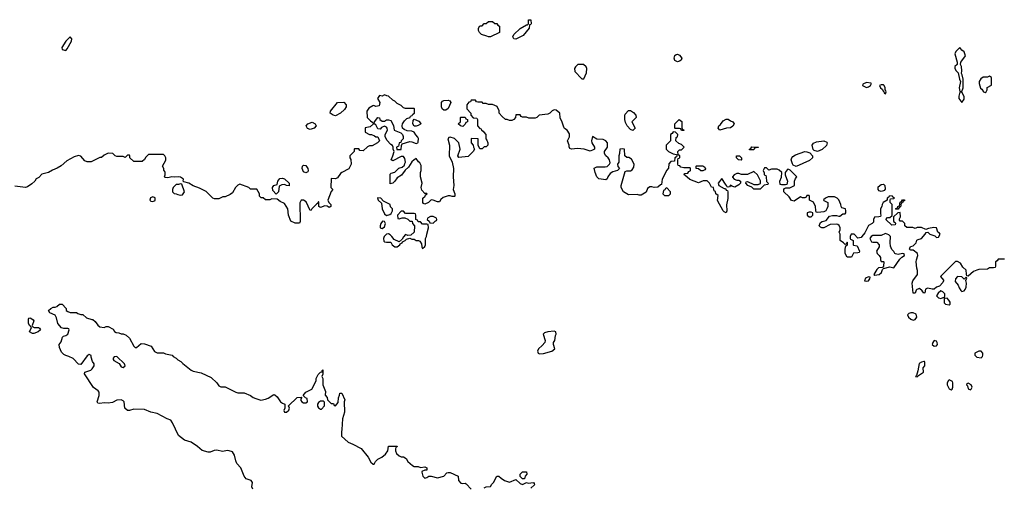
# Model space of a CAD drawing. Header units: inches. Extents: x 2380249 to 2585472, y 382747 to 546448.
# Tile 363 of 626: x 2493736 to 2503009, y 440166 to 444571. Entities that reach past the tile are written whole.
import ezdxf

# ---------------------------------------------------------------- set-up
doc = ezdxf.new("R2010")
doc.units = ezdxf.units.IN
doc.header["$MEASUREMENT"] = 0
doc.layers.add('C4494', color=7, linetype='Continuous')
doc.layers.add('C5404', color=7, linetype='Continuous')

msp = doc.modelspace()

# ---------------------------------------------------------------- linework, layer by layer
at = {"layer": 'C4494', "color": 4}
for points, elevation in [([(2498210, 444534), (2498230, 444534), (2498238, 444518), (2498254, 444510), (2498254, 444450), (2498170, 444408), (2498150, 444408), (2498136.4, 444416.4), (2498086, 444430), (2498066, 444450), (2498058, 444470), (2498058, 444490), (2498070, 444512), (2498090, 444514), (2498110, 444534), (2498130, 444534), (2498150, 444554), (2498190, 444554)], 44), ([(2498410, 444388.7), (2498389, 444389), (2498381.2, 444410), (2498389.5, 444430.5), (2498450, 444486.8), (2498510, 444522), (2498518, 444522), (2498528, 444532), (2498529, 444570), (2498550.9, 444570.9), (2498552.7, 444532.7), (2498550, 444526), (2498538, 444522), (2498534, 444490), (2498476.8, 444423.2)], 44), ([(2494210, 444408), (2494170, 444368.7), (2494131.3, 444310), (2494134, 444290), (2494170, 444282), (2494183.1, 444296.9), (2494222, 444370), (2494228, 444390)], 48), ([(2499930, 444173.2), (2499906.6, 444186.6), (2499899.3, 444210), (2499906.8, 444233.2), (2499917.2, 444242.8), (2499930, 444246.8), (2499950, 444235.5), (2499973, 444210), (2499966, 444190), (2499950, 444179.3)], 44), ([(2499047.3, 444147.3), (2498992.7, 444147.3), (2498970, 444126), (2498962, 444110), (2498963.6, 444083.6), (2499030, 444014), (2499050, 444014), (2499075.3, 444070), (2499078, 444110), (2499070, 444126)], 48), ([(2496710, 443665.1), (2496688.7, 443670), (2496659, 443690), (2496662, 443710), (2496729, 443791), (2496790, 443794), (2496812, 443770), (2496812, 443750), (2496794.4, 443725.6), (2496756, 443690)], 44), ([(2497730, 443719.6), (2497715.1, 443730), (2497709.5, 443750), (2497709.4, 443790.6), (2497717.2, 443802.8), (2497729.3, 443810.7), (2497770, 443814), (2497786.4, 443806.4), (2497794.8, 443790), (2497770, 443734), (2497750, 443719.6)], 44), ([(2499510, 443528), (2499490, 443538), (2499458, 443570), (2499441.2, 443601.2), (2499434, 443630), (2499434, 443670), (2499438, 443682), (2499470, 443716), (2499490, 443714.8), (2499518, 443698), (2499538, 443670), (2499542, 443650), (2499502, 443610), (2499532, 443550)], 44), ([(2496470, 443535.3), (2496445.6, 443545.6), (2496433.2, 443570), (2496449.6, 443590.4), (2496490, 443605.5), (2496518.8, 443590), (2496526.8, 443570), (2496510, 443548.7)], 44), ([(2497450, 443568), (2497439.3, 443590), (2497440.2, 443619.8), (2497450, 443634), (2497493.7, 443613.7), (2497513.2, 443593.2), (2497510, 443585.2), (2497490, 443573.2), (2497470, 443569)], 44), ([(2497910, 443566), (2497886, 443570), (2497866, 443590), (2497886, 443610), (2497886, 443650), (2497890, 443654), (2497930, 443654), (2497938, 443638), (2497954, 443630), (2497952.7, 443607.3), (2497938, 443602), (2497932.7, 443587.3)], 44), ([(2499970, 443526), (2499962, 443542), (2499950, 443546), (2499910, 443546), (2499906, 443550), (2499906, 443590), (2499948, 443632), (2499970.7, 443610.7), (2499972, 443552), (2499978, 443538), (2499990, 443534), (2499990, 443526)], 44), ([(2496430, 443129), (2496410, 443138), (2496395.3, 443170), (2496398, 443190), (2496410, 443202), (2496430, 443198), (2496450.5, 443170.5), (2496454, 443150), (2496450, 443138)], 44), ([(2495250, 443026), (2495230, 443018), (2495210, 443018), (2495182, 442990), (2495174, 442970), (2495174, 442950), (2495190, 442934), (2495210, 442932), (2495223.6, 442923.6), (2495250, 442918), (2495270, 442922), (2495288.7, 442950), (2495262, 443022)], 44), ([(2496272.7, 443007.3), (2496248.4, 443008.4), (2496230, 443018), (2496204.7, 443015.3), (2496178, 443002), (2496172, 442950), (2496150, 442926), (2496120.4, 442960.4), (2496118, 442990), (2496128, 443010), (2496162, 443018), (2496168, 443050), (2496184.7, 443075.3), (2496210, 443078), (2496230, 443071.3), (2496274, 443030)], 44), ([(2499830, 442986), (2499818, 442982), (2499812.7, 442967.3), (2499798, 442962), (2499794, 442930), (2499810, 442914), (2499850, 442914), (2499866, 442930), (2499866, 442950)], 44), ([(2494990, 442902.7), (2494967.3, 442892.7), (2494962.8, 442870), (2494970, 442861), (2494990, 442857.3), (2495010, 442866.8), (2495010, 442893.2)], 44), ([(2497110, 442892.7), (2497106, 442890), (2497112, 442870), (2497142, 442842), (2497151, 442790), (2497170, 442742), (2497190, 442726), (2497223.1, 442736.9), (2497234.6, 442745.4), (2497246, 442770), (2497246, 442790), (2497228.4, 442808.4), (2497226, 442830), (2497162, 442862), (2497138, 442890)], 44), ([(2497350, 442766), (2497330, 442766), (2497294, 442730), (2497298, 442698), (2497310, 442694), (2497336.4, 442703.6), (2497363.6, 442703.6), (2497392.7, 442692.7), (2497410, 442674), (2497432.7, 442672.7), (2497434, 442650), (2497454, 442630), (2497451.6, 442568.4), (2497419.6, 442540.4), (2497390, 442538), (2497370, 442546), (2497350, 442526), (2497338, 442502), (2497310, 442478), (2497261.2, 442501.2), (2497242, 442530), (2497225.6, 442545.6), (2497210, 442552.7), (2497190, 442549.2), (2497168.2, 442530), (2497161.6, 442510), (2497165.7, 442485.7), (2497170, 442478.8), (2497190, 442474.8), (2497230, 442474), (2497244.7, 442450), (2497270, 442431.3), (2497290, 442431.3), (2497315.3, 442450), (2497320.2, 442459.8), (2497338, 442470), (2497342, 442478), (2497366, 442490), (2497378, 442502), (2497410, 442514), (2497430, 442502), (2497450, 442502), (2497470, 442492), (2497491.6, 442491.6), (2497503.6, 442483.6), (2497519.6, 442459.6), (2497522, 442430), (2497530, 442414), (2497550, 442434), (2497558, 442450), (2497558, 442510), (2497568, 442530), (2497568.9, 442551.1), (2497586, 442610), (2497582, 442642), (2497570, 442646), (2497530, 442646), (2497510, 442666), (2497487.3, 442667.3), (2497482, 442682), (2497466, 442690), (2497466, 442730), (2497462, 442742), (2497450, 442746), (2497370, 442746)], 44), ([(2497152.7, 442672.7), (2497137.1, 442650), (2497130.7, 442630), (2497131, 442611), (2497150, 442604), (2497170, 442621), (2497180.9, 442650), (2497170, 442669)], 44), ([(2497630, 442718), (2497603.6, 442716.4), (2497578, 442702), (2497574, 442690), (2497592.7, 442672.7), (2497598, 442658), (2497630, 442654), (2497647.3, 442672.7), (2497662, 442678), (2497666, 442690), (2497662, 442702)], 44), ([(2493870, 441614), (2493855.3, 441615.3), (2493828, 441630), (2493846, 441670), (2493842, 441682), (2493830, 441686), (2493818, 441710), (2493818, 441750), (2493822, 441758), (2493830, 441762), (2493839.6, 441759.6), (2493863.6, 441743.6), (2493870, 441734), (2493854, 441690), (2493858, 441678), (2493872, 441672), (2493911.1, 441671.1), (2493923.6, 441663.6), (2493932, 441650), (2493910, 441629.2)], 36), ([(2498770, 441635.3), (2498710, 441629), (2498679.8, 441620.2), (2498664.7, 441610), (2498686, 441550), (2498681, 441530), (2498658, 441502), (2498622, 441470), (2498611.3, 441450), (2498618, 441430), (2498630, 441424), (2498670, 441426.8), (2498748, 441450), (2498775.3, 441470), (2498762, 441510), (2498764, 441530), (2498776, 441550), (2498782.7, 441597.3), (2498788.7, 441610), (2498786, 441630)], 44), ([(2494650, 441397.2), (2494624, 441396), (2494616.9, 441383.1), (2494616, 441370), (2494621.4, 441361.4), (2494671, 441331), (2494690, 441301), (2494710, 441296), (2494728.7, 441310), (2494721.2, 441330)], 36), ([(2496570, 440978), (2496550, 440966), (2496542, 440950), (2496542, 440930), (2496550, 440914), (2496570, 440902), (2496578, 440902), (2496607.3, 440932.7), (2496607.3, 440967.3), (2496596.4, 440976.4)], 36), ([(2498470, 440246), (2498448.7, 440268.7), (2498448, 440290), (2498470, 440311), (2498510, 440312), (2498511, 440290), (2498498, 440270), (2498490, 440246)], 36)]:
    msp.add_lwpolyline(points, close=True, dxfattribs=dict(at, elevation=elevation))
for points, elevation in [([(2500000, 443174), (2499990, 443174), (2499962, 443182), (2499952.7, 443192.7), (2499938, 443198), (2499934, 443210), (2499934, 443250), (2499938, 443262), (2499954, 443270), (2499954, 443290), (2499938, 443298), (2499934, 443330), (2499950, 443346), (2499970, 443346), (2499994, 443370), (2499970, 443394), (2499943.6, 443403.6), (2499914, 443430), (2499918, 443462), (2499932.7, 443467.3), (2499934, 443490), (2499912.7, 443512.7), (2499890, 443514), (2499882, 443498), (2499866, 443490), (2499866, 443430), (2499826, 443390), (2499826, 443350), (2499846, 443330), (2499890, 443306), (2499922, 443302), (2499926, 443290), (2499922, 443278), (2499906, 443270), (2499902, 443238), (2499870, 443234), (2499848.4, 443211.6), (2499847.3, 443172.7), (2499830, 443154), (2499788, 443070), (2499782, 443018), (2499770, 443014), (2499747.3, 442992.7), (2499710, 442991.3), (2499690, 442998), (2499670, 442998), (2499650, 442982), (2499634.6, 442945.4), (2499590, 442918), (2499570, 442918), (2499550, 442924.7), (2499470, 442922), (2499422, 442950), (2499402, 442990), (2499402, 443010), (2499438, 443142), (2499452.7, 443147.3), (2499490, 443148), (2499503.6, 443156.4), (2499519.6, 443180.4), (2499522, 443210), (2499498, 443258), (2499471.6, 443271.6), (2499452.7, 443272.7), (2499434, 443290), (2499431.1, 443351.1), (2499410, 443354), (2499388, 443350), (2499386, 443310), (2499378, 443290), (2499378, 443230), (2499366, 443210), (2499368.4, 443188.4), (2499386, 443170), (2499366, 443150), (2499322, 443138), (2499298, 443122), (2499275.3, 443090), (2499268.4, 443071.6), (2499256.4, 443063.6), (2499190, 443072), (2499171.1, 443091.1), (2499156, 443130), (2499147.1, 443172.9), (2499170, 443184), (2499250, 443184), (2499270, 443188.7), (2499291.1, 443208.9), (2499296.9, 443223.1), (2499290.9, 443250.9), (2499278, 443270), (2499256, 443290), (2499244.7, 443310), (2499244.7, 443330), (2499271.3, 443370), (2499272, 443410), (2499256, 443430), (2499230, 443442.8), (2499170, 443446), (2499130, 443471.3), (2499121.2, 443430), (2499124, 443410), (2499148, 443370), (2499148, 443350), (2499136.5, 443343.5), (2499110, 443332), (2499050.7, 443350.7), (2498990, 443356), (2498932.7, 443352.7), (2498918, 443358), (2498912, 443372), (2498912, 443388), (2498896, 443430), (2498913.2, 443466.8), (2498914.6, 443494.6), (2498890.8, 443530), (2498867.3, 443547.3), (2498859.8, 443559.8), (2498846.4, 443606.4), (2498826.8, 443646.8), (2498822, 443690), (2498790, 443718), (2498770, 443722), (2498750, 443712), (2498728, 443690), (2498710, 443681), (2498628.4, 443671.6), (2498606, 443650), (2498590, 443644.7), (2498530, 443644.7), (2498510, 443652), (2498472.7, 443652.7), (2498458, 443658), (2498450, 443674), (2498410, 443674), (2498406, 443650), (2498388.4, 443631.6), (2498370, 443622), (2498350, 443622), (2498328, 443632), (2498312, 443632), (2498279.6, 443659.6), (2498252, 443690), (2498251.1, 443711.1), (2498231.6, 443751.6), (2498190, 443772), (2498150, 443772), (2498130, 443782), (2498102, 443782), (2498090, 443794), (2498050, 443794), (2498038, 443798), (2498030, 443814), (2497987.3, 443812.7), (2497982, 443798), (2497967.3, 443792.7), (2497946, 443770), (2497946, 443730), (2497986, 443690), (2497986, 443670), (2498007.3, 443647.3), (2498042, 443642), (2498046, 443630), (2498046, 443570), (2498070, 443546), (2498082, 443542), (2498086, 443530), (2498102, 443522), (2498106, 443510), (2498126, 443490), (2498126, 443450), (2498136.4, 443436.4), (2498146, 443410), (2498146, 443390), (2498130, 443374), (2498110, 443374), (2498090, 443354), (2498070, 443354), (2498054, 443390), (2498054, 443450), (2497988.4, 443451.6), (2497988, 443410), (2498008, 443390), (2498008.9, 443368.9), (2498018, 443350), (2498008, 443330), (2497959, 443281), (2497872.7, 443272.7), (2497862, 443290), (2497884.7, 443350), (2497871, 443411), (2497831, 443451), (2497790, 443464.7), (2497778, 443462), (2497769, 443450), (2497784, 443390), (2497782, 443290), (2497809.3, 443229.3), (2497822.7, 443170), (2497817.2, 443090), (2497825.2, 443010), (2497819, 442970), (2497835.3, 442930), (2497835.3, 442910), (2497830, 442904.7), (2497810, 442904.7), (2497790, 442912), (2497771.6, 442911.6), (2497725.6, 442894.4), (2497703.1, 442876.9), (2497690, 442854), (2497670, 442854), (2497630, 442872), (2497610, 442874), (2497586, 442850), (2497550, 442834), (2497538, 442838), (2497534, 442850), (2497534, 442890), (2497554, 442910), (2497558, 442922), (2497574, 442930), (2497570, 442934), (2497550, 442934), (2497523.6, 442963.6), (2497518, 442990), (2497526, 443030), (2497511, 443090), (2497511.3, 443130), (2497518, 443150), (2497516.9, 443196.9), (2497503.6, 443223.6), (2497491.6, 443231.6), (2497470, 443262), (2497450, 443252), (2497430, 443232), (2497397.2, 443182.8), (2497365.2, 443154.8), (2497332.7, 443107.3), (2497290, 443081), (2497270, 443051), (2497250, 443032), (2497226, 443026), (2497224.4, 443115.6), (2497233.7, 443126.3), (2497270, 443133.2), (2497306.7, 443173.3), (2497339.5, 443180.5), (2497358.8, 443201.2), (2497364.1, 443215.9), (2497368, 443230), (2497363.5, 443263.5), (2497350, 443281), (2497330, 443280.7), (2497250, 443242), (2497234, 443250), (2497251.3, 443288.7), (2497262, 443330), (2497254, 443350), (2497254, 443370), (2497245.4, 443385.4), (2497230, 443396), (2497194.6, 443434.6), (2497178.8, 443470), (2497178.8, 443490), (2497198.8, 443530), (2497197.3, 443550), (2497190, 443558.8), (2497170, 443567.7), (2497144.2, 443555.8), (2497130, 443541), (2497110, 443542), (2497090, 443582), (2497074, 443590), (2497078, 443610), (2497110, 443648), (2497126, 443646), (2497128, 443630), (2497150, 443615.3), (2497170, 443614), (2497190, 443629), (2497210, 443629), (2497230, 443622), (2497255.5, 443575.5), (2497264, 443530), (2497325.2, 443505.2), (2497342, 443490), (2497348.7, 443470), (2497348, 443450), (2497328, 443430), (2497326, 443414), (2497308.7, 443410), (2497308, 443392), (2497302, 443378), (2497286, 443370), (2497288, 443348), (2497330, 443348), (2497332.7, 443387.3), (2497338, 443402), (2497410, 443422), (2497430, 443421.2), (2497470, 443403.6), (2497486, 443410), (2497490, 443418), (2497490.5, 443450.5), (2497485.4, 443465.4), (2497465.4, 443485.4), (2497451.3, 443510), (2497430, 443522), (2497385.4, 443525.4), (2497356.9, 443536.9), (2497342, 443550), (2497338, 443570), (2497342, 443590), (2497360.5, 443619.5), (2497380.7, 443639.3), (2497414, 443650), (2497418, 443662), (2497432.7, 443667.3), (2497438, 443682), (2497454, 443690), (2497454, 443730), (2497450, 443734), (2497370, 443734), (2497350, 443742), (2497330, 443762), (2497290, 443782), (2497270, 443802), (2497251.6, 443811.6), (2497210, 443852), (2497192.7, 443852.7), (2497170, 443862), (2497150, 443852), (2497124, 443856), (2497106, 443830), (2497128, 443790), (2497122, 443758), (2497090, 443754), (2497070, 443762), (2497060.4, 443759.6), (2497023.1, 443736.9), (2497006, 443710), (2497009, 443650), (2497038.6, 443618.6), (2497063.1, 443603.1), (2497069, 443590), (2497037.2, 443562.8), (2496988.7, 443551.3), (2496988, 443510), (2497030, 443488), (2497050, 443488), (2497078, 443478), (2497088.4, 443468.4), (2497110, 443466), (2497126, 443430), (2497106, 443410), (2497056.4, 443383.6), (2497030, 443382), (2497010, 443374), (2496970, 443334), (2496938, 443338), (2496930, 443354), (2496890, 443354), (2496886, 443350), (2496886, 443330), (2496846, 443290), (2496846, 443270), (2496855.3, 443255.3), (2496858, 443210), (2496834.6, 443165.4), (2496770, 443132), (2496758, 443122), (2496730, 443082), (2496710, 443072), (2496670, 443074), (2496666, 442990), (2496686, 442970), (2496668.4, 442951.6), (2496638, 442870), (2496647.3, 442847.3), (2496666, 442830), (2496666, 442810), (2496650, 442802), (2496630, 442814), (2496610, 442818), (2496570, 442802), (2496563.6, 442803.6), (2496552.7, 442812.7), (2496554, 442854), (2496550, 442854), (2496542, 442838), (2496530, 442834), (2496486, 442790), (2496482, 442778), (2496470, 442774), (2496434.4, 442854.4), (2496410, 442871.3), (2496388, 442870), (2496374.6, 442845.4), (2496378, 442670), (2496370, 442654), (2496330, 442654), (2496290, 442674), (2496266, 442730), (2496262, 442790), (2496230, 442838), (2496190, 442858), (2496159.6, 442879.6), (2496110, 442882), (2496090, 442874), (2496050, 442874), (2496030, 442894), (2496010, 442894), (2495994, 442910), (2495994, 442930), (2495970, 442974), (2495910, 442974), (2495894, 442990), (2495810, 443022), (2495790, 443012), (2495768.9, 442991.1), (2495740.4, 442939.6), (2495716.4, 442923.6), (2495670, 442902), (2495650, 442902), (2495610, 442882), (2495570, 442882), (2495554, 442890), (2495491.6, 442951.6), (2495430, 442984.7), (2495370, 443006), (2495330, 443031.3), (2495282, 443042), (2495274, 443050), (2495278, 443070), (2495250, 443087.3), (2495230, 443090.7), (2495190, 443086), (2495170, 443090.6), (2495130, 443082), (2495105.2, 443085.2), (2495098, 443090), (2495104.7, 443110), (2495104.7, 443130), (2495102, 443142), (2495092.7, 443152.7), (2495092, 443170), (2495082, 443190), (2495111.1, 443248.9), (2495111.3, 443270), (2495102, 443290), (2495090, 443302), (2494950, 443302), (2494923.1, 443276.9), (2494910, 443254), (2494890, 443234), (2494810, 443234), (2494774, 443270), (2494774, 443290), (2494770, 443294), (2494750, 443294), (2494730, 443274), (2494710, 443282), (2494650, 443282), (2494634, 443290), (2494611.6, 443311.6), (2494570, 443312), (2494530, 443294), (2494507.3, 443272.7), (2494490, 443272), (2494410, 443232), (2494370, 443231.3), (2494350, 443242), (2494310, 443284.7), (2494290, 443291), (2494250, 443278.8), (2494180.2, 443239.8), (2494125.6, 443194.4), (2494090, 443171.3), (2494045.2, 443154.8), (2494006, 443130), (2493944, 443116), (2493914.6, 443085.4), (2493890, 443072), (2493878, 443050), (2493850, 443024.7), (2493810, 442998), (2493790, 442991.3), (2493690, 443002)], 44), ([(2500000, 443105), (2499994, 443110), (2499998, 443122), (2500000, 443122.3)], 44), ([(2495931.5, 440150), (2495921.3, 440170), (2495927.8, 440210), (2495917, 440230), (2495870, 440245.6), (2495850, 440269.4), (2495818.9, 440350), (2495779.7, 440390), (2495770, 440414), (2495759.1, 440470), (2495738.9, 440498.9), (2495710, 440511.1), (2495690, 440512.4), (2495650, 440504.7), (2495590, 440514.5), (2495567.5, 440512.5), (2495530, 440496.4), (2495510, 440496.4), (2495453.7, 440513.7), (2495410.9, 440550.9), (2495350, 440591.8), (2495289, 440610), (2495230, 440655.3), (2495174.8, 440774.8), (2495158.4, 440798.4), (2495123.7, 440810), (2495030, 440862.4), (2494970, 440873.3), (2494910, 440898.4), (2494810, 440901.3), (2494770, 440889.6), (2494749.7, 440889.7), (2494725.2, 440910), (2494718, 440970), (2494710, 440981.2), (2494691.5, 440991.5), (2494650, 440986), (2494610, 440965.2), (2494570, 440957.2), (2494530, 440961.2), (2494490, 440955.3), (2494470, 440958), (2494464, 440970), (2494485.2, 441030), (2494482.7, 441062.7), (2494474.2, 441074.2), (2494430, 441107.3), (2494346, 441234), (2494349.3, 441250.7), (2494404, 441270), (2494418.4, 441281.6), (2494438, 441310), (2494438, 441330), (2494422, 441350), (2494408, 441392), (2494408, 441408), (2494390, 441418), (2494370, 441404), (2494310, 441324), (2494290, 441325.2), (2494239.3, 441379.3), (2494199.5, 441399.5), (2494170, 441406.6), (2494150, 441417.2), (2494130, 441439), (2494110, 441482), (2494107, 441510), (2494125.2, 441534.8), (2494140.2, 441579.8), (2494148, 441590), (2494170, 441596), (2494188.7, 441610), (2494202, 441650), (2494199, 441659), (2494190, 441662), (2494150, 441661.2), (2494129.5, 441669.5), (2494094, 441710), (2494082, 441762), (2494070, 441788), (2494018, 441810), (2494008, 441830), (2494028.4, 441851.6), (2494050, 441862), (2494070, 441862), (2494086, 441870), (2494110, 441892), (2494134, 441890), (2494174, 441850), (2494174, 441830), (2494190, 441822), (2494210, 441814), (2494270, 441814), (2494283.6, 441803.6), (2494310, 441794), (2494330, 441794), (2494363.5, 441763.5), (2494414.6, 441745.4), (2494425.4, 441745.4), (2494446.8, 441726.8), (2494470, 441692), (2494490, 441678), (2494530, 441672), (2494550, 441682), (2494570, 441682), (2494615.3, 441655.3), (2494630, 441634), (2494643.6, 441623.6), (2494670, 441622), (2494690, 441612), (2494711.1, 441611.1), (2494739.8, 441599.8), (2494770.9, 441570.9), (2494810, 441494), (2494823.6, 441483.6), (2494836.4, 441483.6), (2494880.4, 441519.6), (2494910, 441518), (2494975.3, 441495.3), (2495005.4, 441445.4), (2495030, 441432), (2495090, 441432), (2495110, 441422), (2495171, 441411), (2495179.6, 441399.6), (2495210, 441382), (2495225.4, 441365.4), (2495252, 441350), (2495270.9, 441330.9), (2495352, 441270), (2495370, 441261), (2495443.5, 441243.5), (2495539.8, 441199.8), (2495591.1, 441151.1), (2495610, 441122), (2495630, 441112), (2495670, 441111), (2495770, 441060.7), (2495790, 441054.8), (2495850, 441054.8), (2495910, 441031), (2495933.4, 441013.4), (2495961.1, 441001.1), (2496007.5, 440987.5), (2496050, 440994.8), (2496074.8, 441005.2), (2496130, 441041), (2496138, 441038), (2496159.8, 441019.8), (2496192, 440970), (2496210, 440958), (2496234, 440950), (2496234, 440910), (2496224.7, 440890), (2496230, 440874), (2496250, 440874), (2496270, 440894), (2496278, 440910), (2496267.3, 440932.7), (2496350, 441012), (2496394, 441014), (2496382, 440998), (2496383.6, 440983.6), (2496394, 440970), (2496410, 440962), (2496430, 440962), (2496446, 440970), (2496442, 441002), (2496427.3, 441007.3), (2496406, 441030), (2496430, 441062), (2496488.4, 441091.6), (2496518, 441150), (2496527.3, 441172.7), (2496528.4, 441191.6), (2496548, 441230), (2496570, 441252), (2496586, 441254), (2496586, 441266), (2496591.6, 441271.6), (2496591.6, 441231.6), (2496582, 441210), (2496592, 441190), (2496591.3, 441130), (2496616, 441070), (2496612.7, 441032.7), (2496631.3, 441011.3), (2496634, 440990), (2496670, 440954), (2496690, 440954), (2496698, 440938), (2496710, 440934), (2496736.4, 440963.6), (2496738, 441010), (2496747.3, 441032.7), (2496750, 441054), (2496770, 441054), (2496798, 440990), (2496791.3, 440970), (2496794.8, 440874.8), (2496776.3, 440810), (2496770.8, 440710), (2496766, 440690), (2496767.9, 440647.9), (2496830.7, 440590.7), (2496873.2, 440573.2), (2496950.4, 440530.4), (2497018.8, 440450), (2497042, 440402), (2497063.6, 440383.6), (2497074.6, 440385.4), (2497088, 440410), (2497108, 440430), (2497148, 440450), (2497180.4, 440479.6), (2497202, 440510), (2497210, 440554), (2497290, 440554), (2497292, 440550), (2497278, 440542), (2497274, 440530), (2497274, 440510), (2497285.4, 440485.4), (2497310, 440462), (2497330, 440452), (2497350, 440452), (2497376.9, 440436.9), (2497392, 440410), (2497434, 440370), (2497450, 440362), (2497490, 440362), (2497510, 440354), (2497550, 440358), (2497570.5, 440350.5), (2497570, 440328), (2497550, 440328), (2497524.7, 440315.3), (2497522, 440310), (2497531.3, 440270), (2497550, 440251.3), (2497570, 440258), (2497590, 440272), (2497610, 440271.3), (2497670, 440256), (2497728.9, 440271.1), (2497758, 440302), (2497770, 440306.8), (2497790, 440305.5), (2497864.7, 440270), (2497867.7, 440230), (2497890, 440204.7), (2497910, 440201), (2497930, 440204.7), (2497939.8, 440199.8), (2497987.5, 440147.5)], 36), ([(2498110, 440162), (2498128.9, 440171.1), (2498170, 440174), (2498183.1, 440196.9), (2498198, 440210), (2498230, 440272), (2498250, 440271.3), (2498270.7, 440250.7), (2498302, 440230), (2498350, 440214.8), (2498410, 440238), (2498450, 440202), (2498470, 440194), (2498508, 440212), (2498526, 440206), (2498574, 440210), (2498582, 440202), (2498584.7, 440190), (2498550, 440157.2)], 36)]:
    msp.add_lwpolyline(points, dxfattribs=dict(at, elevation=elevation))
at = {"layer": 'C5404', "color": 4}
for points, elevation in [([(2502590, 444309.2), (2502553.4, 444270), (2502544.9, 444250), (2502566, 444170), (2502564.7, 444150), (2502542, 444130), (2502544.7, 444110), (2502556, 444090), (2502576, 444070), (2502586.8, 444010), (2502598, 443990), (2502584.9, 443930), (2502590, 443894), (2502610, 443894), (2502621.2, 443930), (2502621.2, 444010), (2502614, 444050), (2502604.7, 444064.7), (2502609.3, 444090), (2502606, 444130), (2502597.2, 444150), (2502601.2, 444170), (2502610, 444184.7), (2502645.2, 444230), (2502630, 444268.7), (2502610, 444284)], 48), ([(2502870, 444038), (2502851.3, 444028.7), (2502810, 444028.7), (2502787.1, 444012.9), (2502774, 443990), (2502774, 443970), (2502786.4, 443926.4), (2502798, 443918), (2502814, 443890), (2502830, 443884.7), (2502838, 443890), (2502848, 443910), (2502847.3, 443932.7), (2502887.3, 443952.7), (2502887.3, 444027.3)], 48), ([(2501710, 443978), (2501678, 443962), (2501674, 443950), (2501710, 443932), (2501730, 443938), (2501748, 443950), (2501758, 443970), (2501753.6, 443973.6)], 48), ([(2501870, 443958), (2501850, 443958), (2501834, 443950), (2501842, 443930), (2501858, 443918), (2501870, 443894), (2501874, 443894), (2501878, 443878), (2501890, 443874), (2501898, 443890), (2501890, 443906), (2501886, 443906), (2501886, 443930), (2501878, 443950)], 48), ([(2502610, 443888.7), (2502592, 443888), (2502580.5, 443850), (2502581.6, 443830), (2502610, 443792), (2502630, 443822), (2502630, 443846)], 48), ([(2500330, 443528.7), (2500315.3, 443550), (2500322, 443570), (2500337, 443583), (2500362.4, 443617.6), (2500390, 443634.8), (2500410, 443634.8), (2500430, 443619.1), (2500451.3, 443610), (2500466, 443590), (2500453.4, 443566.6), (2500430, 443553.2), (2500394, 443550)], 44), ([(2501250, 443328.7), (2501219, 443339), (2501209, 443349), (2501199, 443390), (2501212.3, 443407.7), (2501240.1, 443419.9), (2501310, 443430.5), (2501336.7, 443416.7), (2501340.7, 443410), (2501335.5, 443384.5), (2501293, 443347)], 44), ([(2500610, 443346), (2500608, 443350), (2500622, 443358), (2500630, 443374), (2500694, 443370), (2500690, 443366), (2500658, 443362), (2500650, 443346)], 44), ([(2501050, 443188), (2501020.2, 443200.2), (2501013.2, 443213.2), (2501002, 443250), (2501008, 443270), (2501019, 443281), (2501043.7, 443296.3), (2501130, 443327.7), (2501150, 443326.8), (2501177.3, 443317.3), (2501202, 443290), (2501202, 443270), (2501176, 443244)], 44), ([(2500530, 443248), (2500506, 443250), (2500488.4, 443268.4), (2500486, 443290), (2500514, 443290), (2500534, 443270), (2500534, 443250)], 44), ([(2500150, 443146), (2500130, 443166), (2500106, 443170), (2500106, 443190), (2500110, 443194), (2500170, 443194), (2500190, 443182), (2500194.4, 443165.6), (2500190, 443158), (2500170, 443146)], 44), ([(2501850, 442953.2), (2501830, 442959), (2501822.7, 442970), (2501822, 442998), (2501850, 443018.8), (2501870, 443021), (2501884.7, 443010), (2501886, 442974), (2501878, 442962), (2501870, 442959)], 44), ([(2501990, 442786), (2501986, 442790), (2502002, 442798), (2502007.3, 442812.7), (2502022, 442818), (2502027.3, 442852.7), (2502042, 442858), (2502050, 442874), (2502070, 442874), (2502070, 442866), (2502058, 442862), (2502050, 442846), (2502038, 442842), (2502031.6, 442808.4), (2502018, 442802), (2502010, 442786)], 44), ([(2501190, 442758), (2501170, 442758), (2501154, 442750), (2501154, 442730), (2501170, 442714), (2501190, 442714), (2501206, 442730), (2501206, 442750)], 44), ([(2501890, 442558), (2501850, 442538), (2501770, 442538), (2501754, 442530), (2501742, 442510), (2501758, 442478), (2501770, 442474), (2501810, 442474), (2501830.9, 442450.9), (2501831.3, 442430), (2501804.7, 442390), (2501812, 442370), (2501832, 442350), (2501842, 442330), (2501842, 442310), (2501850, 442294), (2501870, 442294), (2501874, 442290), (2501872, 442248), (2501862, 442238), (2501826, 442234), (2501810, 442218), (2501782, 442170), (2501790, 442164.7), (2501810, 442166.8), (2501830, 442171), (2501852, 442188), (2501861.2, 442218.8), (2501872.9, 442227.1), (2501930, 442242.8), (2501970, 442232), (2502024.5, 442315.5), (2502044.7, 442335.3), (2502068, 442350), (2502066, 442366), (2502050, 442368), (2502010, 442359), (2501984, 442364), (2501978, 442370), (2501970, 442386), (2501950, 442406), (2501937.2, 442437.2), (2501934, 442470), (2501938, 442530), (2501923.1, 442543.1)], 44), ([(2501730, 442148.7), (2501703.5, 442136.5), (2501694, 442110), (2501710, 442107.3), (2501730, 442111.3), (2501744, 442130), (2501746, 442146)], 44), ([(2502567.1, 442152.9), (2502551, 442130), (2502546, 442106), (2502576, 442070), (2502583.5, 442043.5), (2502599.6, 442019.6), (2502610, 442012), (2502630, 442018), (2502642, 442030), (2502649, 442050), (2502654, 442090), (2502647.3, 442112.7), (2502656.4, 442136.4), (2502650, 442146), (2502632.7, 442127.3), (2502610, 442149)], 44), ([(2502410, 442018), (2502385.4, 441994.6), (2502372, 441970), (2502390, 441952), (2502410, 441944.7), (2502434, 441954), (2502446, 441954), (2502448, 441970), (2502448, 441990), (2502430, 442008)], 44), ([(2502470, 441948), (2502450, 441946), (2502442, 441938), (2502443.6, 441903.6), (2502454, 441890), (2502490, 441884.7), (2502498, 441890), (2502498, 441910), (2502488, 441930)], 44), ([(2502150, 441809.2), (2502130, 441809.2), (2502110, 441804), (2502098.8, 441790), (2502108.1, 441768.1), (2502130, 441750.8), (2502150, 441741), (2502170, 441746), (2502184, 441770), (2502178, 441798)], 44), ([(2502350, 441549), (2502337.3, 441530), (2502331, 441510), (2502350, 441494.8), (2502370, 441498), (2502379, 441510), (2502377.2, 441530), (2502370, 441542)], 44), ([(2502770, 441448.7), (2502732, 441430), (2502732, 441410), (2502750, 441392), (2502790, 441384.7), (2502803.1, 441396.9), (2502808.7, 441410), (2502808, 441430), (2502790, 441448)], 44), ([(2502250, 441352), (2502230, 441346), (2502208.6, 441331.4), (2502195.5, 441264.5), (2502182, 441218), (2502174, 441210), (2502190, 441206.8), (2502200.9, 441219.1), (2502249, 441250), (2502245.2, 441290), (2502262, 441310), (2502262, 441342), (2502258, 441350)], 44), ([(2502490, 441178), (2502482, 441170), (2502472.7, 441147.3), (2502472, 441130), (2502490, 441094), (2502510, 441084.7), (2502518, 441090), (2502526, 441110), (2502526, 441150), (2502522, 441162)], 44), ([(2502670, 441146), (2502658, 441142), (2502654, 441130), (2502662, 441122), (2502670, 441094), (2502690, 441084.7), (2502698, 441090), (2502708, 441110), (2502698, 441130)], 44)]:
    msp.add_lwpolyline(points, close=True, dxfattribs=dict(at, elevation=elevation))
at = {"layer": 'C5404', "color": 4, "elevation": 44}
for points in [[(2503010, 442314), (2502950, 442314), (2502942, 442298), (2502926, 442290), (2502926, 442250), (2502922, 442238), (2502907.3, 442232.7), (2502870, 442232), (2502850, 442222), (2502770, 442218), (2502750, 442211.3), (2502720.2, 442199.8), (2502670, 442154), (2502658, 442158), (2502652.7, 442172.7), (2502651.6, 442211.6), (2502619.8, 442239.8), (2502596.9, 442276.9), (2502570, 442294), (2502550, 442294), (2502407.3, 442152.7), (2502438, 442118), (2502438, 442110), (2502430, 442094), (2502398, 442062), (2502370, 442052), (2502348.4, 442031.6), (2502330, 442031.3), (2502290, 442042), (2502280.4, 442039.6), (2502268, 442032), (2502262, 441998), (2502250, 441994), (2502236.9, 442016.9), (2502210, 442038), (2502186, 442030), (2502178, 442022), (2502170, 441994), (2502150, 441994), (2502141.6, 442090), (2502148.6, 442111.4), (2502191, 442170), (2502190.8, 442209.2), (2502184.9, 442230), (2502180.5, 442290), (2502182, 442310), (2502196.3, 442350), (2502190.5, 442370), (2502150, 442399.1), (2502130, 442398.8), (2502123, 442403), (2502116, 442410), (2502119.8, 442420.2), (2502127.1, 442432.9), (2502150, 442441.2), (2502170, 442459), (2502178.8, 442470), (2502186.8, 442493.2), (2502198.8, 442501.2), (2502230.9, 442509.1), (2502264.7, 442550), (2502272.7, 442567.3), (2502290, 442568), (2502308, 442550), (2502355.5, 442535.5), (2502370, 442518), (2502390, 442521.2), (2502406, 442550), (2502399.8, 442559.8), (2502382, 442570), (2502370, 442610.8), (2502345.6, 442614.4), (2502295.3, 442604.7), (2502270, 442594), (2502230, 442612), (2502190, 442612), (2502170, 442604.7), (2502147.3, 442612.7), (2502090, 442614), (2502074, 442630), (2502074, 442650), (2502050, 442674), (2502030, 442674), (2502023.6, 442683.6), (2502023.6, 442696.4), (2502032.7, 442712.7), (2502030, 442754), (2502007.3, 442752.7), (2501966, 442714), (2501966, 442670), (2501982, 442662), (2501986, 442650), (2501982, 442638), (2501950, 442634), (2501894, 442690), (2501910, 442706), (2501930, 442706), (2501954, 442726), (2501954, 442830), (2501934, 442850), (2501934, 442870), (2501938, 442882), (2501970, 442886), (2501974, 442890), (2501958, 442898), (2501951.6, 442911.6), (2501926, 442910), (2501922, 442898), (2501906, 442890), (2501906, 442870), (2501868, 442850), (2501858, 442830), (2501855.3, 442810), (2501844, 442790), (2501842, 442742), (2501846, 442730), (2501842, 442718), (2501827.3, 442712.7), (2501788, 442710), (2501778, 442690), (2501776.4, 442663.6), (2501766, 442650), (2501728.7, 442631.3), (2501696.4, 442563.6), (2501666, 442530), (2501662, 442518), (2501630, 442514), (2501594, 442550), (2501566, 442550), (2501558, 442530), (2501558, 442510), (2501562, 442502), (2501586, 442490), (2501586, 442450), (2501590, 442446), (2501622, 442442), (2501646, 442390), (2501642, 442378), (2501630, 442374), (2501590, 442372), (2501570, 442334), (2501530, 442334), (2501512, 442370), (2501512, 442410), (2501518, 442442), (2501534, 442450), (2501534, 442470), (2501530, 442474), (2501522, 442458), (2501510, 442454), (2501494, 442470), (2501462, 442490), (2501462, 442550), (2501454, 442570), (2501462, 442590), (2501462, 442610), (2501452.7, 442632.7), (2501442, 442642), (2501425.4, 442645.4), (2501370, 442641), (2501310, 442611.3), (2501290, 442611.3), (2501276.9, 442616.9), (2501264.7, 442630), (2501279.6, 442660.4), (2501294, 442670), (2501330, 442678), (2501361.4, 442718.6), (2501390, 442726.6), (2501430, 442726), (2501450, 442719), (2501459.8, 442720.2), (2501490, 442742), (2501510, 442742), (2501516, 442750), (2501518, 442770), (2501514, 442790), (2501478, 442798), (2501472, 442812), (2501471.1, 442831.1), (2501450, 442874), (2501434, 442890), (2501410, 442902), (2501350, 442902), (2501326, 442890), (2501307.3, 442872.7), (2501308.4, 442868.4), (2501347.3, 442847.3), (2501347.3, 442812.7), (2501338, 442790), (2501328.4, 442771.6), (2501310, 442762), (2501254, 442754), (2501238, 442758), (2501232.7, 442772.7), (2501231.6, 442811.6), (2501211.3, 442851.3), (2501174, 442870), (2501174, 442910), (2501170, 442914), (2501150, 442914), (2501142, 442898), (2501130, 442894), (2501110, 442894), (2501090, 442902), (2501030, 442862), (2501006.4, 442866.4), (2500983.6, 442903.6), (2500934, 442950), (2500934, 442970), (2500938, 442982), (2500952.7, 442987.3), (2500990, 442988), (2501034, 443010), (2501034, 443050), (2501043.6, 443076.4), (2501054, 443090), (2500992.7, 443152.7), (2500979.6, 443159.6), (2500970, 443162), (2500963.1, 443156.9), (2500946, 443130), (2500946, 443110), (2500966, 443050), (2500962, 443018), (2500950, 443014), (2500910, 443014), (2500898, 443018), (2500894, 443050), (2500911.6, 443088.4), (2500914, 443130), (2500890, 443152), (2500870, 443162), (2500816.4, 443163.6), (2500790, 443154), (2500770, 443174), (2500750, 443174), (2500738, 443150), (2500747.3, 443127.3), (2500748.4, 443108.4), (2500762, 443102), (2500766, 443090), (2500768, 443048), (2500786, 443030), (2500782, 443018), (2500747.3, 443012.7), (2500710, 442974), (2500650, 442974), (2500632.7, 442992.7), (2500594, 443010), (2500574, 443030), (2500578, 443042), (2500590, 443046), (2500650, 443018), (2500690, 443018), (2500712.7, 443027.3), (2500711.6, 443051.6), (2500684.7, 443110), (2500650, 443142), (2500590, 443114), (2500532.7, 443112.7), (2500510, 443122), (2500490, 443122), (2500466, 443110), (2500448, 443090), (2500450, 443086), (2500466, 443070), (2500490, 443058), (2500510, 443058), (2500526, 443050), (2500526, 443030), (2500510, 443014), (2500470, 442994), (2500442, 443002), (2500430, 443012), (2500422, 442998), (2500410, 442994), (2500398, 442998), (2500394, 443010), (2500382, 443022), (2500350, 443074), (2500315.3, 443030), (2500322, 443010), (2500370, 442982), (2500382, 442982), (2500390, 442966), (2500402, 442962), (2500406, 442950), (2500406, 442886), (2500393.6, 442826.4), (2500397.2, 442770), (2500390, 442752), (2500370, 442761), (2500362.8, 442770), (2500307.7, 442867.7), (2500314.8, 442914.8), (2500292, 442932), (2500290, 442954), (2500278, 442958), (2500272, 442972), (2500271.3, 442990), (2500250, 442994), (2500231.3, 443030), (2500210, 443054), (2500172, 443052), (2500130, 443034), (2500046.4, 443066.4), (2500000, 443105)], [(2500000, 443122.3), (2500030, 443126), (2500038, 443142), (2500050, 443146), (2500054, 443150), (2500054, 443170), (2500050, 443174), (2500000, 443174)]]:
    msp.add_lwpolyline(points, dxfattribs=at)

doc.saveas('drawing.dxf')
